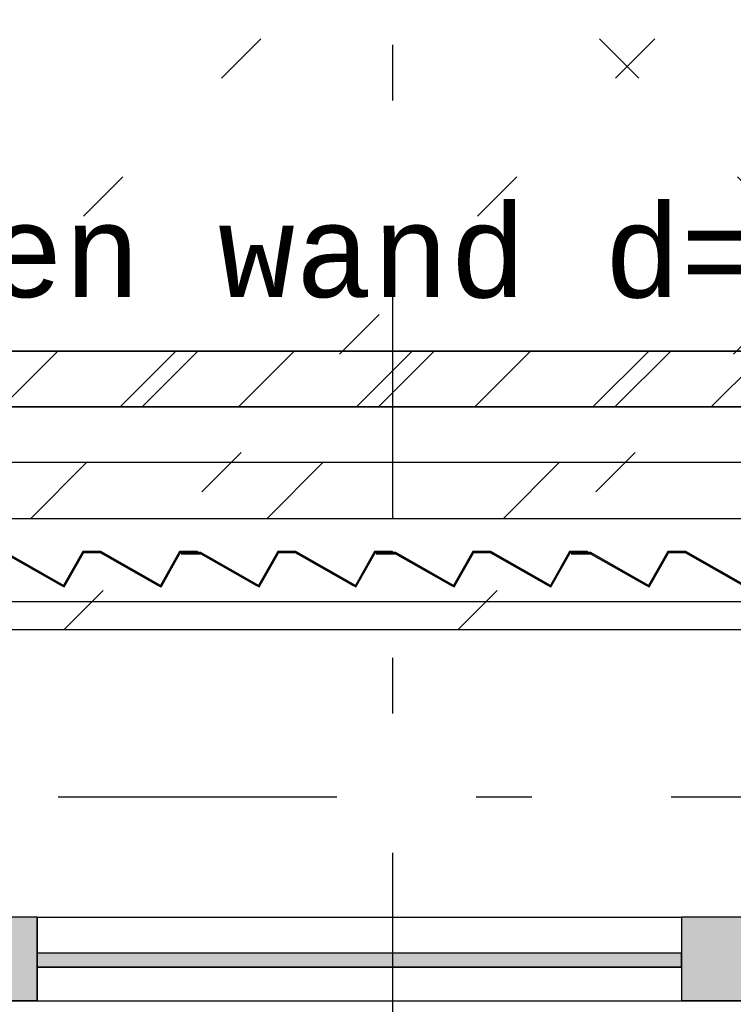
# Model space of a CAD drawing. Extents: x 2 to 87, y -108 to 11.
# Tile 299 of 352: x 47.06 to 48.34, y -33.98 to -32.21. Entities that reach past the tile are written whole.
import ezdxf

# ---------------------------------------------------------------- set-up
doc = ezdxf.new("R2010")
doc.units = 0
doc.header["$MEASUREMENT"] = 0
for name, pattern in [('DASHDOT', [1, 0.5, -0.25, 0, -0.25]), ('DOT', [0.25, 0, -0.25]), ('HIDDEN', [0.375, 0.25, -0.125])]:
    doc.linetypes.add(name, pattern=pattern)
for name, color, linetype in [('11', 7, 'CONTINUOUS'), ('12', 7, 'CONTINUOUS'), ('18', 7, 'CONTINUOUS'), ('2', 7, 'CONTINUOUS'), ('25', 7, 'CONTINUOUS'), ('3', 7, 'CONTINUOUS'), ('4', 7, 'CONTINUOUS'), ('5', 7, 'CONTINUOUS'), ('6', 7, 'CONTINUOUS'), ('8', 7, 'CONTINUOUS')]:
    doc.layers.add(name, color=color, linetype=linetype)
doc.styles.add('MONOTXT', font='MONOTXT', dxfattribs={"height": 0.2})

# ---------------------------------------------------------------- blocks, each defined once
blk = doc.blocks.new('*N214')
at = {"layer": '3', "color": 62, "linetype": 'Continuous'}
for p, q in [((0.075, 0.075), (-0.075, 0.075)), ((-0.075, 0.075), (-0.075, -0.075)), ((0.075, 0.075), (0.075, -0.075)), ((0.075, -0.075), (-0.075, -0.075))]:
    blk.add_line(p, q, dxfattribs=at)
for points in [[(0.075, 0.075), (0.075, 0.075), (-0.075, 0.075)], [(0.075, 0.075), (0.075, -0.075), (-0.075, -0.075)], [(0.075, 0.075), (-0.075, 0.075), (-0.075, -0.075)], [(0.075, -0.075), (0.075, -0.075), (-0.075, -0.075)]]:
    blk.add_solid(points, dxfattribs=at)
blk = doc.blocks.new('*N215')
at = {"layer": '11', "color": 62, "linetype": 'Continuous'}
for p, q in [((-0.5781, -0.0145), (-0.5781, 0.0105)), ((0.5781, 0.0105), (-0.5781, 0.0105)), ((0.5781, -0.0145), (0.5781, 0.0105)), ((-0.5051, -0.0145), (-0.5781, -0.0145)), ((0.5781, -0.0145), (-0.5051, -0.0145))]:
    blk.add_line(p, q, dxfattribs=at)
for points in [[(0.5781, -0.0145), (0.5781, 0.0105), (-0.5781, 0.0105)], [(0.5781, -0.0145), (-0.5781, -0.0145), (-0.5781, 0.0105)], [(0.5781, 0.0105), (0.5781, 0.0105), (-0.5781, 0.0105)], [(-0.5051, -0.0145), (-0.5051, -0.0145), (-0.5781, -0.0145)], [(0.5781, -0.0145), (0.5781, -0.0145), (-0.5051, -0.0145)]]:
    blk.add_solid(points, dxfattribs=at)
blk = doc.blocks.new('*N216')
at = {"layer": '3', "color": 62, "linetype": 'Continuous'}
for p, q in [((0.075, 0.075), (-0.075, 0.075)), ((-0.075, 0.075), (-0.075, -0.075)), ((0.075, 0.075), (0.075, -0.075)), ((0.075, -0.075), (-0.075, -0.075))]:
    blk.add_line(p, q, dxfattribs=at)
for points in [[(0.075, 0.075), (0.075, 0.075), (-0.075, 0.075)], [(0.075, 0.075), (0.075, -0.075), (-0.075, -0.075)], [(0.075, 0.075), (-0.075, 0.075), (-0.075, -0.075)], [(0.075, -0.075), (0.075, -0.075), (-0.075, -0.075)]]:
    blk.add_solid(points, dxfattribs=at)
blk = doc.blocks.new('*N665')
at = {"layer": '25', "color": 62, "linetype": 'Continuous'}
for p, q in [((47.1719, -33.1669), (47.1708, -33.1689)), ((47.1719, -33.1669), (47.2039, -33.1669)), ((47.2039, -33.1669), (47.2074, -33.1689)), ((47.3456, -33.1669), (47.3444, -33.1689)), ((47.3456, -33.1669), (47.3776, -33.1669)), ((47.3776, -33.1669), (47.3776, -33.1689)), ((46.9983, -33.1689), (47.0338, -33.1689)), ((46.9983, -33.1689), (46.9983, -33.1709)), ((46.9983, -33.1709), (47.0333, -33.1709)), ((47.0333, -33.1709), (47.1333, -33.2278)), ((47.0338, -33.1689), (47.0373, -33.1709)), ((47.0373, -33.1709), (47.1373, -33.2278)), ((47.1697, -33.1709), (47.1373, -33.2278)), ((47.172, -33.1709), (47.1396, -33.2278)), ((47.1708, -33.1689), (47.1697, -33.1709)), ((47.1731, -33.1689), (47.172, -33.1709)), ((47.1731, -33.1689), (47.2034, -33.1689)), ((47.2034, -33.1689), (47.2069, -33.1709)), ((47.2069, -33.1709), (47.3069, -33.2278)), ((47.2074, -33.1689), (47.211, -33.1709)), ((47.3456, -33.1709), (47.3133, -33.2278)), ((47.3444, -33.1689), (47.3433, -33.1709)), ((47.3467, -33.1689), (47.3456, -33.1709)), ((47.3467, -33.1689), (47.3776, -33.1689)), ((47.1381, -33.2305), (47.1333, -33.2278)), ((47.1396, -33.2278), (47.1381, -33.2305)), ((47.3117, -33.2305), (47.3069, -33.2278)), ((47.3133, -33.2278), (47.3117, -33.2305))]:
    blk.add_line(p, q, dxfattribs=at)
for points in [[(47.1719, -33.1669), (47.1708, -33.1689), (47.2074, -33.1689)], [(47.1719, -33.1669), (47.1719, -33.1669), (47.2039, -33.1669)], [(47.1719, -33.1669), (47.2039, -33.1669), (47.2074, -33.1689)], [(47.3456, -33.1669), (47.3444, -33.1689), (47.3776, -33.1689)], [(47.3456, -33.1669), (47.3456, -33.1669), (47.3776, -33.1669)], [(47.3456, -33.1669), (47.3776, -33.1669), (47.3776, -33.1689)], [(46.9983, -33.1689), (46.9983, -33.1689), (47.0338, -33.1689)], [(46.9983, -33.1689), (46.9983, -33.1709), (47.0373, -33.1709)], [(46.9983, -33.1689), (47.0338, -33.1689), (47.0373, -33.1709)], [(46.9983, -33.1709), (46.9983, -33.1709), (47.0333, -33.1709)], [(47.0333, -33.1709), (47.1333, -33.2278), (47.1373, -33.2278)], [(47.0333, -33.1709), (47.0373, -33.1709), (47.1373, -33.2278)], [(47.1697, -33.1709), (47.1373, -33.2278), (47.1396, -33.2278)], [(47.1697, -33.1709), (47.172, -33.1709), (47.1396, -33.2278)], [(47.1708, -33.1689), (47.1697, -33.1709), (47.172, -33.1709)], [(47.1708, -33.1689), (47.1731, -33.1689), (47.172, -33.1709)], [(47.1731, -33.1689), (47.1731, -33.1689), (47.2034, -33.1689)], [(47.2034, -33.1689), (47.2069, -33.1709), (47.211, -33.1709)], [(47.2034, -33.1689), (47.2074, -33.1689), (47.211, -33.1709)], [(47.2069, -33.1709), (47.3069, -33.2278), (47.311, -33.2278)], [(47.2069, -33.1709), (47.211, -33.1709), (47.311, -33.2278)], [(47.3433, -33.1709), (47.311, -33.2278), (47.3133, -33.2278)], [(47.3433, -33.1709), (47.3456, -33.1709), (47.3133, -33.2278)], [(47.3444, -33.1689), (47.3433, -33.1709), (47.3456, -33.1709)], [(47.3444, -33.1689), (47.3467, -33.1689), (47.3456, -33.1709)], [(47.3467, -33.1689), (47.3467, -33.1689), (47.3776, -33.1689)], [(47.1333, -33.2278), (47.1396, -33.2278), (47.1381, -33.2305)], [(47.3069, -33.2278), (47.3133, -33.2278), (47.3117, -33.2305)]]:
    blk.add_solid(points, dxfattribs=at)
blk = doc.blocks.new('*N666')
at = {"layer": '25', "color": 62, "linetype": 'Continuous'}
for p, q in [((47.5219, -33.1669), (47.5208, -33.1689)), ((47.5219, -33.1669), (47.5539, -33.1669)), ((47.5539, -33.1669), (47.5574, -33.1689)), ((47.6956, -33.1669), (47.6944, -33.1689)), ((47.6956, -33.1669), (47.7276, -33.1669)), ((47.7276, -33.1669), (47.7276, -33.1689)), ((47.3483, -33.1689), (47.3838, -33.1689)), ((47.3483, -33.1689), (47.3483, -33.1709)), ((47.3483, -33.1709), (47.3833, -33.1709)), ((47.3833, -33.1709), (47.4833, -33.2278)), ((47.3838, -33.1689), (47.3873, -33.1709)), ((47.522, -33.1709), (47.4896, -33.2278)), ((47.5208, -33.1689), (47.5197, -33.1709)), ((47.5231, -33.1689), (47.522, -33.1709)), ((47.5231, -33.1689), (47.5534, -33.1689)), ((47.5534, -33.1689), (47.5569, -33.1709)), ((47.5569, -33.1709), (47.6569, -33.2278)), ((47.5574, -33.1689), (47.561, -33.1709)), ((47.6956, -33.1709), (47.6633, -33.2278)), ((47.6944, -33.1689), (47.6933, -33.1709)), ((47.6967, -33.1689), (47.6956, -33.1709)), ((47.6967, -33.1689), (47.7276, -33.1689)), ((47.4881, -33.2305), (47.4833, -33.2278)), ((47.4896, -33.2278), (47.4881, -33.2305)), ((47.6617, -33.2305), (47.6569, -33.2278)), ((47.6633, -33.2278), (47.6617, -33.2305))]:
    blk.add_line(p, q, dxfattribs=at)
for points in [[(47.5219, -33.1669), (47.5208, -33.1689), (47.5574, -33.1689)], [(47.5219, -33.1669), (47.5219, -33.1669), (47.5539, -33.1669)], [(47.5219, -33.1669), (47.5539, -33.1669), (47.5574, -33.1689)], [(47.6956, -33.1669), (47.6944, -33.1689), (47.7276, -33.1689)], [(47.6956, -33.1669), (47.6956, -33.1669), (47.7276, -33.1669)], [(47.6956, -33.1669), (47.7276, -33.1669), (47.7276, -33.1689)], [(47.3483, -33.1689), (47.3483, -33.1689), (47.3838, -33.1689)], [(47.3483, -33.1689), (47.3483, -33.1709), (47.3873, -33.1709)], [(47.3483, -33.1689), (47.3838, -33.1689), (47.3873, -33.1709)], [(47.3483, -33.1709), (47.3483, -33.1709), (47.3833, -33.1709)], [(47.3833, -33.1709), (47.4833, -33.2278), (47.4873, -33.2278)], [(47.3833, -33.1709), (47.3873, -33.1709), (47.4873, -33.2278)], [(47.5197, -33.1709), (47.4873, -33.2278), (47.4896, -33.2278)], [(47.5197, -33.1709), (47.522, -33.1709), (47.4896, -33.2278)], [(47.5208, -33.1689), (47.5197, -33.1709), (47.522, -33.1709)], [(47.5208, -33.1689), (47.5231, -33.1689), (47.522, -33.1709)], [(47.5231, -33.1689), (47.5231, -33.1689), (47.5534, -33.1689)], [(47.5534, -33.1689), (47.5569, -33.1709), (47.561, -33.1709)], [(47.5534, -33.1689), (47.5574, -33.1689), (47.561, -33.1709)], [(47.5569, -33.1709), (47.6569, -33.2278), (47.661, -33.2278)], [(47.5569, -33.1709), (47.561, -33.1709), (47.661, -33.2278)], [(47.6933, -33.1709), (47.661, -33.2278), (47.6633, -33.2278)], [(47.6933, -33.1709), (47.6956, -33.1709), (47.6633, -33.2278)], [(47.6944, -33.1689), (47.6933, -33.1709), (47.6956, -33.1709)], [(47.6944, -33.1689), (47.6967, -33.1689), (47.6956, -33.1709)], [(47.6967, -33.1689), (47.6967, -33.1689), (47.7276, -33.1689)], [(47.4833, -33.2278), (47.4896, -33.2278), (47.4881, -33.2305)], [(47.6569, -33.2278), (47.6633, -33.2278), (47.6617, -33.2305)]]:
    blk.add_solid(points, dxfattribs=at)
blk = doc.blocks.new('*N667')
at = {"layer": '25', "color": 62, "linetype": 'Continuous'}
for p, q in [((47.8719, -33.1669), (47.8708, -33.1689)), ((47.8719, -33.1669), (47.9039, -33.1669)), ((47.9039, -33.1669), (47.9074, -33.1689)), ((48.0456, -33.1669), (48.0444, -33.1689)), ((48.0456, -33.1669), (48.0776, -33.1669)), ((48.0776, -33.1669), (48.0776, -33.1689)), ((47.6983, -33.1689), (47.7338, -33.1689)), ((47.6983, -33.1689), (47.6983, -33.1709)), ((47.6983, -33.1709), (47.7333, -33.1709)), ((47.7333, -33.1709), (47.8333, -33.2278)), ((47.7338, -33.1689), (47.7373, -33.1709)), ((47.7373, -33.1709), (47.8373, -33.2278)), ((47.8697, -33.1709), (47.8373, -33.2278)), ((47.872, -33.1709), (47.8396, -33.2278)), ((47.8708, -33.1689), (47.8697, -33.1709)), ((47.8731, -33.1689), (47.872, -33.1709)), ((47.8731, -33.1689), (47.9034, -33.1689)), ((47.9034, -33.1689), (47.9069, -33.1709)), ((47.9069, -33.1709), (48.0069, -33.2278)), ((47.9074, -33.1689), (47.911, -33.1709)), ((48.0456, -33.1709), (48.0133, -33.2278)), ((48.0444, -33.1689), (48.0433, -33.1709)), ((48.0467, -33.1689), (48.0456, -33.1709)), ((48.0467, -33.1689), (48.0776, -33.1689)), ((47.8381, -33.2305), (47.8333, -33.2278)), ((47.8396, -33.2278), (47.8381, -33.2305)), ((48.0117, -33.2305), (48.0069, -33.2278)), ((48.0133, -33.2278), (48.0117, -33.2305))]:
    blk.add_line(p, q, dxfattribs=at)
for points in [[(47.8719, -33.1669), (47.8708, -33.1689), (47.9074, -33.1689)], [(47.8719, -33.1669), (47.8719, -33.1669), (47.9039, -33.1669)], [(47.8719, -33.1669), (47.9039, -33.1669), (47.9074, -33.1689)], [(48.0456, -33.1669), (48.0444, -33.1689), (48.0776, -33.1689)], [(48.0456, -33.1669), (48.0456, -33.1669), (48.0776, -33.1669)], [(48.0456, -33.1669), (48.0776, -33.1669), (48.0776, -33.1689)], [(47.6983, -33.1689), (47.6983, -33.1689), (47.7338, -33.1689)], [(47.6983, -33.1689), (47.6983, -33.1709), (47.7373, -33.1709)], [(47.6983, -33.1689), (47.7338, -33.1689), (47.7373, -33.1709)], [(47.6983, -33.1709), (47.6983, -33.1709), (47.7333, -33.1709)], [(47.7333, -33.1709), (47.8333, -33.2278), (47.8373, -33.2278)], [(47.7333, -33.1709), (47.7373, -33.1709), (47.8373, -33.2278)], [(47.8697, -33.1709), (47.8373, -33.2278), (47.8396, -33.2278)], [(47.8697, -33.1709), (47.872, -33.1709), (47.8396, -33.2278)], [(47.8708, -33.1689), (47.8697, -33.1709), (47.872, -33.1709)], [(47.8708, -33.1689), (47.8731, -33.1689), (47.872, -33.1709)], [(47.8731, -33.1689), (47.8731, -33.1689), (47.9034, -33.1689)], [(47.9034, -33.1689), (47.9069, -33.1709), (47.911, -33.1709)], [(47.9034, -33.1689), (47.9074, -33.1689), (47.911, -33.1709)], [(47.9069, -33.1709), (48.0069, -33.2278), (48.011, -33.2278)], [(47.9069, -33.1709), (47.911, -33.1709), (48.011, -33.2278)], [(48.0433, -33.1709), (48.011, -33.2278), (48.0133, -33.2278)], [(48.0433, -33.1709), (48.0456, -33.1709), (48.0133, -33.2278)], [(48.0444, -33.1689), (48.0433, -33.1709), (48.0456, -33.1709)], [(48.0444, -33.1689), (48.0467, -33.1689), (48.0456, -33.1709)], [(48.0467, -33.1689), (48.0467, -33.1689), (48.0776, -33.1689)], [(47.8333, -33.2278), (47.8396, -33.2278), (47.8381, -33.2305)], [(48.0069, -33.2278), (48.0133, -33.2278), (48.0117, -33.2305)]]:
    blk.add_solid(points, dxfattribs=at)
blk = doc.blocks.new('*N668')
at = {"layer": '25', "color": 62, "linetype": 'Continuous'}
for p, q in [((48.2219, -33.1669), (48.2208, -33.1689)), ((48.2219, -33.1669), (48.2539, -33.1669)), ((48.2539, -33.1669), (48.2574, -33.1689)), ((48.3956, -33.1669), (48.3944, -33.1689)), ((48.3956, -33.1669), (48.4276, -33.1669)), ((48.4276, -33.1669), (48.4276, -33.1689)), ((48.0483, -33.1689), (48.0838, -33.1689)), ((48.0483, -33.1689), (48.0483, -33.1709)), ((48.0483, -33.1709), (48.0833, -33.1709)), ((48.0833, -33.1709), (48.1833, -33.2278)), ((48.0838, -33.1689), (48.0873, -33.1709)), ((48.222, -33.1709), (48.1896, -33.2278)), ((48.2208, -33.1689), (48.2197, -33.1709)), ((48.2231, -33.1689), (48.222, -33.1709)), ((48.2231, -33.1689), (48.2534, -33.1689)), ((48.2534, -33.1689), (48.2569, -33.1709)), ((48.2569, -33.1709), (48.3569, -33.2278)), ((48.2574, -33.1689), (48.261, -33.1709)), ((48.3956, -33.1709), (48.3633, -33.2278)), ((48.3944, -33.1689), (48.3933, -33.1709)), ((48.3967, -33.1689), (48.3956, -33.1709)), ((48.3967, -33.1689), (48.4276, -33.1689)), ((48.1881, -33.2305), (48.1833, -33.2278)), ((48.1896, -33.2278), (48.1881, -33.2305)), ((48.3617, -33.2305), (48.3569, -33.2278)), ((48.3633, -33.2278), (48.3617, -33.2305))]:
    blk.add_line(p, q, dxfattribs=at)
for points in [[(48.2219, -33.1669), (48.2208, -33.1689), (48.2574, -33.1689)], [(48.2219, -33.1669), (48.2219, -33.1669), (48.2539, -33.1669)], [(48.2219, -33.1669), (48.2539, -33.1669), (48.2574, -33.1689)], [(48.3956, -33.1669), (48.3944, -33.1689), (48.4276, -33.1689)], [(48.3956, -33.1669), (48.3956, -33.1669), (48.4276, -33.1669)], [(48.3956, -33.1669), (48.4276, -33.1669), (48.4276, -33.1689)], [(48.0483, -33.1689), (48.0483, -33.1689), (48.0838, -33.1689)], [(48.0483, -33.1689), (48.0483, -33.1709), (48.0873, -33.1709)], [(48.0483, -33.1689), (48.0838, -33.1689), (48.0873, -33.1709)], [(48.0483, -33.1709), (48.0483, -33.1709), (48.0833, -33.1709)], [(48.0833, -33.1709), (48.1833, -33.2278), (48.1873, -33.2278)], [(48.0833, -33.1709), (48.0873, -33.1709), (48.1873, -33.2278)], [(48.2197, -33.1709), (48.1873, -33.2278), (48.1896, -33.2278)], [(48.2197, -33.1709), (48.222, -33.1709), (48.1896, -33.2278)], [(48.2208, -33.1689), (48.2197, -33.1709), (48.222, -33.1709)], [(48.2208, -33.1689), (48.2231, -33.1689), (48.222, -33.1709)], [(48.2231, -33.1689), (48.2231, -33.1689), (48.2534, -33.1689)], [(48.2534, -33.1689), (48.2569, -33.1709), (48.261, -33.1709)], [(48.2534, -33.1689), (48.2574, -33.1689), (48.261, -33.1709)], [(48.2569, -33.1709), (48.3569, -33.2278), (48.361, -33.2278)], [(48.2569, -33.1709), (48.261, -33.1709), (48.361, -33.2278)], [(48.3933, -33.1709), (48.361, -33.2278), (48.3633, -33.2278)], [(48.3933, -33.1709), (48.3956, -33.1709), (48.3633, -33.2278)], [(48.3944, -33.1689), (48.3933, -33.1709), (48.3956, -33.1709)], [(48.3944, -33.1689), (48.3967, -33.1689), (48.3956, -33.1709)], [(48.3967, -33.1689), (48.3967, -33.1689), (48.4276, -33.1689)], [(48.1833, -33.2278), (48.1896, -33.2278), (48.1881, -33.2305)], [(48.3569, -33.2278), (48.3633, -33.2278), (48.3617, -33.2305)]]:
    blk.add_solid(points, dxfattribs=at)

msp = doc.modelspace()

# ---------------------------------------------------------------- linework, layer by layer
at = {"layer": '11', "color": 62, "linetype": 'Continuous'}
for p, q in [((48.2463, -33.8878), (47.0901, -33.8878)), ((47.0901, -33.8878), (47.0901, -33.9128)), ((48.2463, -33.9128), (48.2463, -33.8878)), ((47.0901, -33.9128), (48.2463, -33.9128))]:
    msp.add_line(p, q, dxfattribs=at)
at = {"layer": '12', "color": 1, "linetype": 'HIDDEN'}
msp.add_lwpolyline([(38.6276, -32.8075), (48.4976, -32.8075), (48.4976, -32.9075), (38.6276, -32.9075)], close=True, dxfattribs=at)
at = {"layer": '18', "color": 7, "linetype": 'Continuous'}
for p, q in [((47.0268, -32.9075), (47.1268, -32.8075)), ((47.2389, -32.9075), (47.3389, -32.8075)), ((47.4511, -32.9075), (47.5511, -32.8075)), ((47.6632, -32.9075), (47.7632, -32.8075)), ((47.8753, -32.9075), (47.9753, -32.8075)), ((48.0875, -32.9075), (48.1875, -32.8075)), ((48.2996, -32.9075), (48.3996, -32.8075))]:
    msp.add_line(p, q, dxfattribs=at)
at = {"layer": '18', "color": 1, "linetype": 'Continuous'}
msp.add_lwpolyline([(38.6276, -32.8075), (48.4976, -32.8075), (48.4976, -32.9075), (38.6276, -32.9075)], close=True, dxfattribs=at)
at = {"layer": '2', "color": 62, "linetype": 'Continuous'}
for p, q in [((47.1719, -33.1669), (47.1373, -33.2278)), ((47.2039, -33.1669), (47.1719, -33.1669)), ((47.311, -33.2278), (47.2039, -33.1669)), ((47.3456, -33.1669), (47.311, -33.2278)), ((47.3776, -33.1669), (47.3456, -33.1669)), ((47.3776, -33.1689), (47.3776, -33.1669)), ((47.5219, -33.1669), (47.4873, -33.2278)), ((47.5539, -33.1669), (47.5219, -33.1669)), ((47.661, -33.2278), (47.5539, -33.1669)), ((47.6956, -33.1669), (47.661, -33.2278)), ((47.7276, -33.1669), (47.6956, -33.1669)), ((47.7276, -33.1689), (47.7276, -33.1669)), ((47.8719, -33.1669), (47.8373, -33.2278)), ((47.9039, -33.1669), (47.8719, -33.1669)), ((48.011, -33.2278), (47.9039, -33.1669)), ((48.0456, -33.1669), (48.011, -33.2278)), ((48.0776, -33.1669), (48.0456, -33.1669)), ((48.0776, -33.1689), (48.0776, -33.1669)), ((48.2219, -33.1669), (48.1873, -33.2278)), ((48.2539, -33.1669), (48.2219, -33.1669)), ((48.361, -33.2278), (48.2539, -33.1669)), ((47.0333, -33.1709), (47.1381, -33.2305)), ((47.1373, -33.2278), (47.0338, -33.1689)), ((47.1381, -33.2305), (47.1731, -33.1689)), ((47.1731, -33.1689), (47.2034, -33.1689)), ((47.2034, -33.1689), (47.3117, -33.2305)), ((47.3117, -33.2305), (47.3467, -33.1689)), ((47.3467, -33.1689), (47.3776, -33.1689)), ((47.3838, -33.1689), (47.3483, -33.1689)), ((47.3483, -33.1689), (47.3483, -33.1709)), ((47.3483, -33.1709), (47.3833, -33.1709)), ((47.3833, -33.1709), (47.4881, -33.2305)), ((47.4873, -33.2278), (47.3838, -33.1689)), ((47.4881, -33.2305), (47.5231, -33.1689)), ((47.5231, -33.1689), (47.5534, -33.1689)), ((47.5534, -33.1689), (47.6617, -33.2305)), ((47.6617, -33.2305), (47.6967, -33.1689)), ((47.6967, -33.1689), (47.7276, -33.1689)), ((47.7338, -33.1689), (47.6983, -33.1689)), ((47.6983, -33.1689), (47.6983, -33.1709)), ((47.6983, -33.1709), (47.7333, -33.1709)), ((47.7333, -33.1709), (47.8381, -33.2305)), ((47.8373, -33.2278), (47.7338, -33.1689)), ((47.8381, -33.2305), (47.8731, -33.1689)), ((47.8731, -33.1689), (47.9034, -33.1689)), ((47.9034, -33.1689), (48.0117, -33.2305)), ((48.0117, -33.2305), (48.0467, -33.1689)), ((48.0467, -33.1689), (48.0776, -33.1689)), ((48.0838, -33.1689), (48.0483, -33.1689)), ((48.0483, -33.1689), (48.0483, -33.1709)), ((48.0483, -33.1709), (48.0833, -33.1709)), ((48.0833, -33.1709), (48.1881, -33.2305)), ((48.1873, -33.2278), (48.0838, -33.1689)), ((48.1881, -33.2305), (48.2231, -33.1689)), ((48.2231, -33.1689), (48.2534, -33.1689)), ((48.2534, -33.1689), (48.3617, -33.2305))]:
    msp.add_line(p, q, dxfattribs=at)
at = {"layer": '25', "color": 62, "linetype": 'Continuous'}
for p, q in [((47.2784, -32.9075), (47.3784, -32.8075)), ((47.7027, -32.9075), (47.8027, -32.8075)), ((48.127, -32.9075), (48.227, -32.8075)), ((47.0784, -33.1075), (47.1784, -33.0075)), ((47.5027, -33.1075), (47.6027, -33.0075)), ((47.927, -33.1075), (48.027, -33.0075))]:
    msp.add_line(p, q, dxfattribs=at)
at = {"layer": '3', "color": 62, "linetype": 'Continuous'}
for p, q in [((47.0901, -33.8233), (46.9401, -33.8233)), ((47.09, -33.8233), (48.2463, -33.8233)), ((47.0901, -33.9733), (47.0901, -33.8233)), ((48.3963, -33.8233), (48.2463, -33.8233)), ((48.2463, -33.8233), (48.2463, -33.9733)), ((46.9401, -33.9733), (47.0901, -33.9733)), ((47.09, -33.9733), (48.2463, -33.9733)), ((48.2463, -33.9733), (48.3963, -33.9733))]:
    msp.add_line(p, q, dxfattribs=at)
at = {"layer": '4', "color": 62, "linetype": 'Continuous'}
msp.add_line((49.4776, -33.2575), (44.0276, -33.2575), dxfattribs=at)
at = {"layer": '5', "color": 7, "linetype": 'DASHDOT'}
for p, q in [((47.7276, -7.3075), (47.7276, -96.5075)), ((7.5276, -33.6075), (52.6276, -33.6075))]:
    msp.add_line(p, q, dxfattribs=at)
at = {"layer": '6', "color": 62, "linetype": 'Continuous'}
for p, q in [((48.4976, -32.8075), (44.5276, -32.8075)), ((38.6276, -32.9075), (48.4976, -32.9075)), ((49.6276, -33.0075), (38.6276, -33.0075)), ((43.8776, -33.1075), (48.4976, -33.1075))]:
    msp.add_line(p, q, dxfattribs=at)
at = {"layer": '8', "color": 5, "linetype": 'DOT'}
for p, q in [((49.1598, -33.3075), (33.5276, -17.6753)), ((46.4307, -33.3075), (49.6276, -30.1106)), ((47.1378, -33.3075), (49.6276, -30.8177)), ((47.8449, -33.3075), (49.6276, -31.5248))]:
    msp.add_line(p, q, dxfattribs=at)
at = {"layer": '8', "color": 5, "linetype": 'Continuous'}
msp.add_line((49.6276, -33.3075), (44.0776, -33.3075), dxfattribs=at)

# ---------------------------------------------------------------- block references
at = {"layer": '11', "color": 62, "linetype": 'Continuous'}
msp.add_blockref('*N215', (47.6682, -33.8983), dxfattribs=at)
at = {"layer": '25', "color": 62, "linetype": 'Continuous'}
for name in ['*N665', '*N666', '*N667', '*N668']:
    msp.add_blockref(name, (0, 0), dxfattribs=at)
at = {"layer": '3', "color": 62, "linetype": 'Continuous'}
for name, p in [('*N214', (47.0151, -33.8983)), ('*N216', (48.3213, -33.8983))]:
    msp.add_blockref(name, p, dxfattribs=at)

# ---------------------------------------------------------------- texts
at = {"layer": '8', "color": 7, "linetype": 'Continuous', "style": 'MONOTXT'}
msp.add_text('betonsteen wand d=150', height=0.16, dxfattribs=at).set_placement((45.8911, -32.7105))

doc.saveas('drawing.dxf')
